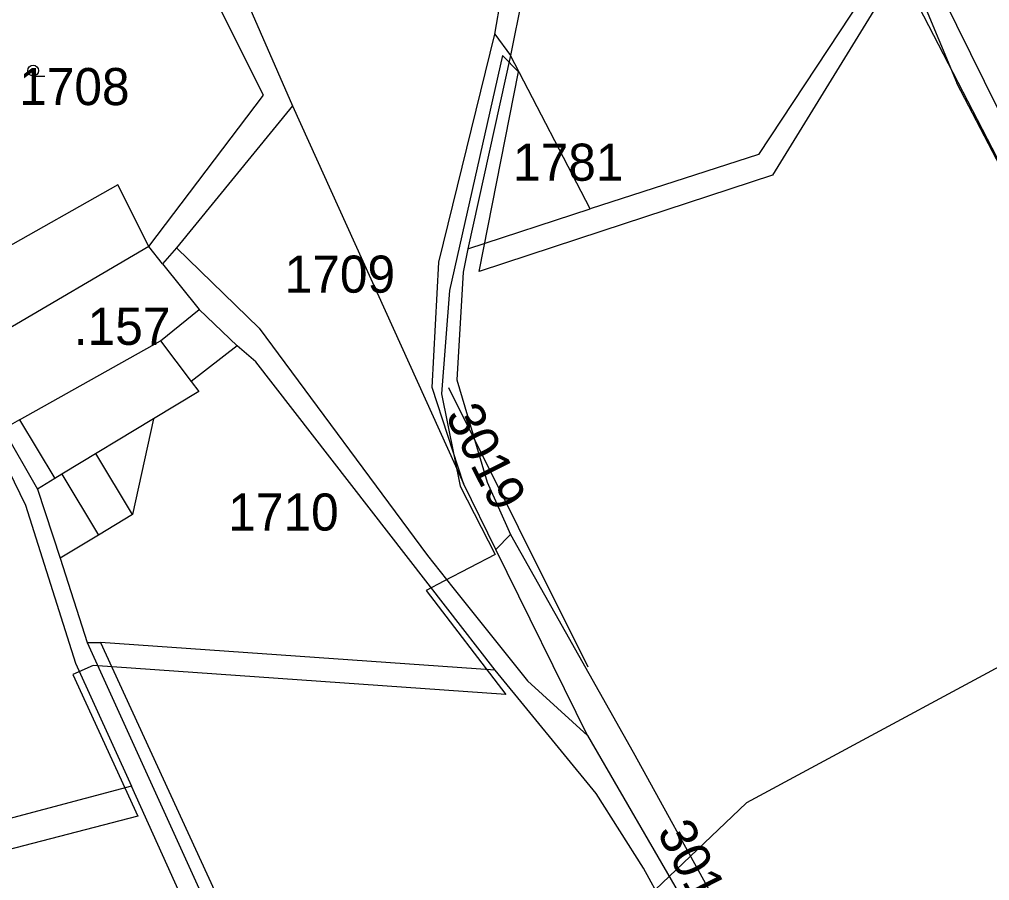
# Model space of a CAD drawing. Extents: x -564810 to -550519, y -1045831 to -1034011.
# Drawn here: x -553752.9 to -553619.6, y -1037689.8 to -1037571.5 of the extents above; entities that cross this region are included whole.
import ezdxf

# ---------------------------------------------------------------- set-up
doc = ezdxf.new("R2010")
doc.units = 0
for name, color, linetype in [('Interakční prvky', 7, 'Continuous'), ('KN stav', 7, 'Continuous'), ('Obvod KPU', 7, 'Continuous'), ('Parcelní čísla', 7, 'Continuous'), ('STG', 7, 'Continuous'), ('Vrstva 22', 7, 'Continuous'), ('Vrstva 4', 7, 'Continuous'), ('zamokř ploch', 7, 'Continuous')]:
    doc.layers.add(name, color=color, linetype=linetype)

msp = doc.modelspace()

# ---------------------------------------------------------------- linework, layer by layer
at = {"layer": 'Interakční prvky'}
for p, q in [((-553631.27, -1037562.95), (-553624.18, -1037580.1)), ((-553624.14, -1037580.18), (-553599.89, -1037626.92)), ((-553693.99, -1037622.02), (-553674.81, -1037660.4))]:
    msp.add_line(p, q, dxfattribs=at)
msp.add_arc((-553623.25, -1037579.71), 1, 202.4701, 207.418, dxfattribs=at)
at = {"layer": 'KN stav'}
for p, q in [((-553687.58, -1037573.49), (-553680.76, -1037532.01)), ((-553676.91, -1037533.81), (-553685.45, -1037576.4)), ((-553633.66, -1037563.18), (-553651.36, -1037590.02)), ((-553723.7, -1037564.37), (-553715.41, -1037583.33)), ((-553608.46, -1037610.07), (-553631.51, -1037565.44)), ((-553719.39, -1037581.88), (-553726.86, -1037566.92)), ((-553626.19, -1037568.11), (-553605.82, -1037609.52)), ((-553695.3, -1037604.82), (-553687.58, -1037573.49)), ((-553687.58, -1037573.49), (-553685.45, -1037576.4)), ((-553685.45, -1037576.4), (-553691.3, -1037603)), ((-553674.5, -1037597.47), (-553685.45, -1037576.4)), ((-553735.13, -1037602.68), (-553719.39, -1037581.88)), ((-553715.41, -1037583.33), (-553731.36, -1037602.87)), ((-553715.41, -1037583.33), (-553691.91, -1037635.23)), ((-553651.36, -1037590.02), (-553674.5, -1037597.47)), ((-553739.42, -1037594.2), (-553758.85, -1037605.17)), ((-553735.13, -1037602.68), (-553739.42, -1037594.2)), ((-553691.3, -1037603), (-553674.5, -1037597.47)), ((-553733.25, -1037605.04), (-553735.13, -1037602.68)), ((-553731.36, -1037602.87), (-553733.25, -1037605.04)), ((-553731.36, -1037602.87), (-553719.98, -1037613.88)), ((-553691.3, -1037603), (-553691.95, -1037606.19)), ((-553696.2, -1037622.06), (-553695.3, -1037604.82)), ((-553733.25, -1037605.04), (-553728.24, -1037611.34)), ((-553691.95, -1037606.19), (-553692.84, -1037621)), ((-553728.24, -1037611.34), (-553722.99, -1037616.32)), ((-553719.98, -1037613.88), (-553696.87, -1037645.14)), ((-553722.99, -1037616.32), (-553729.32, -1037621.23)), ((-553720.44, -1037618.5), (-553722.99, -1037616.32)), ((-553694.4, -1037652.08), (-553720.44, -1037618.5)), ((-553729.32, -1037621.23), (-553728.29, -1037622.6)), ((-553691.91, -1037635.23), (-553696.2, -1037622.06)), ((-553692.84, -1037621), (-553688.67, -1037635.06)), ((-553728.29, -1037622.6), (-553734.52, -1037626.36)), ((-553734.52, -1037626.36), (-553737.38, -1037639.49)), ((-553756.86, -1037628.47), (-553752.09, -1037638.2)), ((-553755.19, -1037627.78), (-553750.46, -1037635.99)), ((-553687.45, -1037644.3), (-553691.91, -1037635.23)), ((-553688.67, -1037635.06), (-553685.47, -1037642.22)), ((-553750.46, -1037635.99), (-553747.33, -1037645.5)), ((-553752.09, -1037638.2), (-553745.22, -1037659.91)), ((-553737.38, -1037639.49), (-553742.05, -1037642.31)), ((-553685.47, -1037642.22), (-553687.45, -1037644.3)), ((-553685.47, -1037642.22), (-553668.6, -1037672.13)), ((-553742.05, -1037642.31), (-553747.33, -1037645.5)), ((-553674.89, -1037669.86), (-553687.45, -1037644.3)), ((-553747.33, -1037645.5), (-553743.64, -1037657.08)), ((-553696.87, -1037645.14), (-553693.38, -1037649.5)), ((-553693.38, -1037649.5), (-553683.11, -1037662.36)), ((-553687.57, -1037660.9), (-553694.4, -1037652.08)), ((-553743.64, -1037657.08), (-553720.71, -1037707.5)), ((-553743.64, -1037657.08), (-553741.77, -1037657.08)), ((-553741.77, -1037657.08), (-553719.06, -1037706.56)), ((-553687.57, -1037660.9), (-553741.77, -1037657.08)), ((-553745.22, -1037659.91), (-553737.54, -1037676.84)), ((-553673.66, -1037677.84), (-553687.57, -1037660.9)), ((-553683.11, -1037662.36), (-553674.89, -1037669.86)), ((-553674.89, -1037669.86), (-553660.06, -1037695.35)), ((-553668.6, -1037672.13), (-553647.19, -1037710.95)), ((-553737.54, -1037676.84), (-553814.25, -1037697.2)), ((-553719.66, -1037716.36), (-553737.54, -1037676.84)), ((-553667.19, -1037688.1), (-553673.66, -1037677.84)), ((-553654.3, -1037711.22), (-553667.19, -1037688.1))]:
    msp.add_line(p, q, dxfattribs=at)
at = {"layer": 'Obvod KPU'}
for p, q in [((-553633.52, -1037566.98), (-553649.43, -1037592.85)), ((-553686.56, -1037576.41), (-553693.85, -1037608.73)), ((-553684.34, -1037578.68), (-553686.56, -1037576.41)), ((-553689.76, -1037606.11), (-553684.34, -1037578.68)), ((-553649.43, -1037592.85), (-553672.89, -1037600.56)), ((-553672.89, -1037600.56), (-553689.76, -1037606.11)), ((-553693.85, -1037608.73), (-553694.93, -1037622.92)), ((-553694.93, -1037622.92), (-553692.38, -1037635.58)), ((-553692.38, -1037635.58), (-553687.55, -1037644.98)), ((-553687.55, -1037644.98), (-553694.59, -1037648.65)), ((-553694.59, -1037648.65), (-553697.06, -1037649.93)), ((-553697.06, -1037649.93), (-553686.08, -1037664.24)), ((-553742.78, -1037660.25), (-553745.6, -1037661.46)), ((-553686.08, -1037664.24), (-553742.78, -1037660.25)), ((-553745.6, -1037661.46), (-553736.67, -1037680.93)), ((-553736.67, -1037680.93), (-553811.81, -1037700.43))]:
    msp.add_line(p, q, dxfattribs=at)
at = {"layer": 'STG'}
msp.add_lwpolyline([(-553605.26, -1037653.38), (-553653.02, -1037679.1), (-553691.6, -1037715.85), (-553752.22, -1037756.28), (-553805.5, -1037793.03), (-553840.4, -1037820.6), (-553867.96, -1037872.05), (-553867.96, -1037912.48), (-553833.06, -1037943.72), (-553796.31, -1037965.77), (-553765.08, -1037997.01), (-553743.04, -1038041.11), (-553737.53, -1038098.07), (-553746.71, -1038151.36), (-553746.71, -1038197.3), (-553715.48, -1038226.71), (-553685.23, -1038221.35), (-553672.37, -1038215.84), (-553636.49, -1038200.98), (-553592.95, -1038151.27)], dxfattribs=at)
at = {"layer": 'Vrstva 4'}
for p, q in [((-553735.13, -1037602.68), (-553755.44, -1037614.59)), ((-553733.55, -1037615.61), (-553728.24, -1037611.34)), ((-553752.93, -1037626.5), (-553733.55, -1037615.61)), ((-553733.55, -1037615.61), (-553729.32, -1037621.22)), ((-553752.93, -1037626.5), (-553755.19, -1037627.78)), ((-553752.93, -1037626.5), (-553748.07, -1037634.54)), ((-553734.52, -1037626.36), (-553747.1, -1037633.96)), ((-553737.38, -1037639.49), (-553742.43, -1037631.13)), ((-553747.1, -1037633.96), (-553748.07, -1037634.54)), ((-553747.1, -1037633.96), (-553742.05, -1037642.31)), ((-553748.07, -1037634.54), (-553750.46, -1037635.99))]:
    msp.add_line(p, q, dxfattribs=at)
at = {"layer": 'zamokř ploch'}
msp.add_line((-553751.05, -1037579.24), (-553749.45, -1037579.24), dxfattribs=at)
msp.add_circle((-553751.05, -1037578.49), 0.75, dxfattribs=at)

# ---------------------------------------------------------------- texts
at = {"layer": 'Parcelní čísla'}
for s, p in [('1708', (-553752.97, -1037583.24)), ('1781', (-553685.1, -1037593.63)), ('1709', (-553716.48, -1037609.01)), ('1710', (-553724.23, -1037641.7))]:
    msp.add_text(s, height=5.1, dxfattribs=at).set_placement(p)
for s, p in [('3019', (-553694.48, -1037625.87)), ('3018', (-553665.38, -1037683.08))]:
    msp.add_text(s, height=5.1, rotation=296.9015, dxfattribs=at).set_placement(p)
at = {"layer": 'Vrstva 22'}
msp.add_text('.157', height=5.1, dxfattribs=at).set_placement((-553745.46, -1037616.18))

doc.saveas('drawing.dxf')
